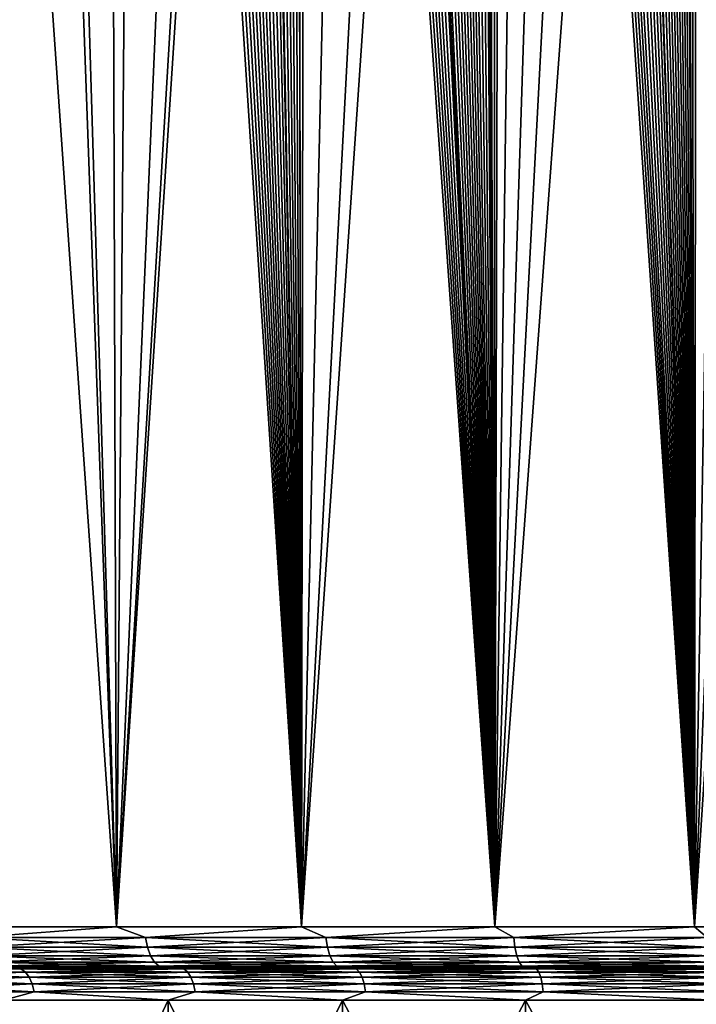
# Model space of a CAD drawing. Header units: metres. Extents: x -92 to 264, y -100 to 50.
# Tile 207 of 656: x -13 to -5, y -64 to -52. Entities that reach past the tile are written whole.
import ezdxf

# ---------------------------------------------------------------- set-up
doc = ezdxf.new("R2010")
doc.units = ezdxf.units.M
doc.layers.add('solid_21062050_01', color=7, linetype='CONTINUOUS')

msp = doc.modelspace()

# ---------------------------------------------------------------- linework, layer by layer
at = {"layer": 'solid_21062050_01'}
for points in [[(-4.984337, -26.112835, 20.00186), (-5.103546, -26.222429, 19.977303), (-5.032434, -63, 19.992023)], [(-4.984337, -26.112835, 20.00186), (-5.032434, -63, 19.992023), (-2.529191, -63, 20.375505)], [(-5.103546, -26.222429, 19.977303), (-5.225934, -26.334532, 19.951462), (-5.032434, -63, 19.992023)], [(-5.225934, -26.334532, 19.951462), (-5.319933, -26.420343, 19.931179), (-5.032434, -63, 19.992023)], [(-5.319933, -26.420343, 19.931179), (-5.415638, -26.507528, 19.910139), (-5.032434, -63, 19.992023)], [(-5.513121, -26.596132, 19.888304), (-5.61252, -26.686245, 19.865618), (-5.032434, -63, 19.992023)], [(-5.415638, -26.507528, 19.910139), (-5.513121, -26.596132, 19.888304), (-5.032434, -63, 19.992023)], [(-5.61252, -26.686245, 19.865618), (-5.713975, -26.77795, 19.842022), (-5.032434, -63, 19.992023)], [(-5.713975, -26.77795, 19.842022), (-5.817523, -26.871281, 19.817478), (-5.032434, -63, 19.992023)], [(-5.922941, -26.966112, 19.792013), (-6.030357, -27.062519, 19.765566), (-5.032434, -63, 19.992023)], [(-5.817523, -26.871281, 19.817478), (-5.922941, -26.966112, 19.792013), (-5.032434, -63, 19.992023)], [(-6.030357, -27.062519, 19.765566), (-6.139938, -27.160593, 19.738068), (-5.032434, -63, 19.992023)], [(-6.139938, -27.160593, 19.738068), (-6.251849, -27.260433, 19.709438), (-5.032434, -63, 19.992023)], [(-6.268376, -27.275148, 19.705164), (-6.366058, -27.362032, 19.679653), (-5.032434, -63, 19.992023)], [(-6.251849, -27.260433, 19.709438), (-6.268376, -27.275148, 19.705164), (-5.032434, -63, 19.992023)], [(-6.366058, -27.362032, 19.679653), (-6.482344, -27.465282, 19.648733), (-5.032434, -63, 19.992023)], [(-6.600893, -27.570274, 19.616592), (-6.721907, -27.677116, 19.583138), (-5.032434, -63, 19.992023)], [(-6.482344, -27.465282, 19.648733), (-6.600893, -27.570274, 19.616592), (-5.032434, -63, 19.992023)], [(-6.721907, -27.677116, 19.583138), (-6.845582, -27.785904, 19.548271), (-5.032434, -63, 19.992023)], [(-6.845582, -27.785904, 19.548271), (-6.971766, -27.896587, 19.511988), (-5.032434, -63, 19.992023)], [(-6.971766, -27.896587, 19.511988), (-7.074386, -27.986441, 19.481949), (-5.032434, -63, 19.992023)], [(-7.074386, -27.986441, 19.481949), (-7.17863, -28.077513, 19.450947), (-5.032434, -63, 19.992023)], [(-7.284624, -28.169863, 19.418917), (-7.39249, -28.263542, 19.385794), (-5.032434, -63, 19.992023)], [(-7.17863, -28.077513, 19.450947), (-7.284624, -28.169863, 19.418917), (-5.032434, -63, 19.992023)], [(-12.239344, -29.208858, -26.295279), (-10.630316, -28.262224, -27.123568), (-12.132521, -63, -26.354912)], [(-10.630316, -28.262224, -27.123568), (-10.096605, -28.854671, -27.366703), (-12.132521, -63, -26.354912)], [(-7.39249, -28.263542, 19.385794), (-7.502343, -28.358606, 19.351513), (-7.484039, -63, 19.357264)], [(-7.39249, -28.263542, 19.385794), (-7.484039, -63, 19.357264), (-5.032434, -63, 19.992023)], [(-7.502343, -28.358606, 19.351513), (-7.613923, -28.454962, 19.316124), (-7.484039, -63, 19.357264)], [(-7.689485, -28.520124, 19.29183), (-7.727175, -28.552591, 19.279613), (-7.484039, -63, 19.357264)], [(-7.613923, -28.454962, 19.316124), (-7.689485, -28.520124, 19.29183), (-7.484039, -63, 19.357264)], [(-7.842259, -28.65155, 19.241903), (-7.959332, -28.7519, 19.202906), (-7.484039, -63, 19.357264)], [(-7.727175, -28.552591, 19.279613), (-7.842259, -28.65155, 19.241903), (-7.484039, -63, 19.357264)], [(-7.959332, -28.7519, 19.202906), (-8.078551, -28.853695, 19.162531), (-7.484039, -63, 19.357264)], [(-10.096605, -28.854671, -27.366703), (-9.930319, -29.0186, -27.439394), (-12.132521, -63, -26.354912)], [(-8.078551, -28.853695, 19.162531), (-8.179649, -28.939671, 19.127769), (-7.484039, -63, 19.357264)], [(-9.930319, -29.0186, -27.439394), (-9.858859, -63, -27.470192), (-12.132521, -63, -26.354912)], [(-9.930319, -29.0186, -27.439394), (-9.102945, -29.72444, -27.780052), (-9.858859, -63, -27.470192)], [(-8.282187, -29.026651, 19.092016), (-8.385984, -29.114588, 19.055315), (-7.484039, -63, 19.357264)], [(-8.179649, -28.939671, 19.127769), (-8.282187, -29.026651, 19.092016), (-7.484039, -63, 19.357264)], [(-8.385984, -29.114588, 19.055315), (-8.491161, -29.203506, 19.017599), (-7.484039, -63, 19.357264)], [(-12.239344, -29.208858, -26.295279), (-12.132521, -63, -26.354912), (-14.281681, -63, -25.015333)], [(-13.788488, -30.123854, -25.349949), (-12.239344, -29.208858, -26.295279), (-14.281681, -63, -25.015333)], [(-8.491161, -29.203506, 19.017599), (-8.597832, -29.293442, 18.978806), (-7.484039, -63, 19.357264)], [(-8.70611, -29.384424, 18.938864), (-8.81611, -29.476486, 18.897705), (-7.484039, -63, 19.357264)], [(-8.597832, -29.293442, 18.978806), (-8.70611, -29.384424, 18.938864), (-7.484039, -63, 19.357264)], [(-8.81611, -29.476486, 18.897705), (-8.927942, -29.569656, 18.855255), (-7.484039, -63, 19.357264)], [(-8.927942, -29.569656, 18.855255), (-9.041533, -29.663931, 18.811508), (-7.484039, -63, 19.357264)], [(-9.102945, -29.72444, -27.780052), (-8.144102, -30.367508, -28.132507), (-9.858859, -63, -27.470192)], [(-9.103014, -29.714905, 18.787565), (-9.156525, -29.759232, 18.766575), (-7.484039, -63, 19.357264)], [(-9.041533, -29.663931, 18.811508), (-9.103014, -29.714905, 18.787565), (-7.484039, -63, 19.357264)], [(-9.273048, -29.855587, 18.720371), (-9.391264, -29.953026, 18.672804), (-7.484039, -63, 19.357264)], [(-9.156525, -29.759232, 18.766575), (-9.273048, -29.855587, 18.720371), (-7.484039, -63, 19.357264)], [(-9.391264, -29.953026, 18.672804), (-9.494058, -30.03743, 18.630873), (-7.484039, -63, 19.357264)], [(-9.494058, -30.03743, 18.630873), (-9.598306, -30.122671, 18.587801), (-7.484039, -63, 19.357264)], [(-9.704106, -30.208771, 18.543526), (-9.811555, -30.295748, 18.497972), (-7.484039, -63, 19.357264)], [(-9.598306, -30.122671, 18.587801), (-9.704106, -30.208771, 18.543526), (-7.484039, -63, 19.357264)], [(-9.811555, -30.295748, 18.497972), (-9.920465, -30.383591, 18.451197), (-9.85886, -63, 18.477732)], [(-9.811555, -30.295748, 18.497972), (-9.85886, -63, 18.477732), (-7.484039, -63, 19.357264)], [(-10.030542, -30.472267, 18.403294), (-10.141913, -30.561783, 18.354187), (-9.85886, -63, 18.477732)], [(-9.920465, -30.383591, 18.451197), (-10.030542, -30.472267, 18.403294), (-9.85886, -63, 18.477732)], [(-8.144102, -30.367508, -28.132507), (-7.658505, -30.638639, -28.294283), (-9.858859, -63, -27.470192)], [(-10.141913, -30.561783, 18.354187), (-10.254709, -30.652143, 18.303791), (-9.85886, -63, 18.477732)], [(-10.254709, -30.652143, 18.303791), (-10.369058, -30.743353, 18.252014), (-9.85886, -63, 18.477732)], [(-7.658505, -30.638639, -28.294283), (-7.484039, -63, -28.349724), (-9.858859, -63, -27.470192)], [(-7.658505, -30.638639, -28.294283), (-7.052615, -30.935173, -28.480822), (-7.484039, -63, -28.349724)], [(-10.485085, -30.835415, 18.198769), (-10.50354, -30.850008, 18.190233), (-9.85886, -63, 18.477732)], [(-10.369058, -30.743353, 18.252014), (-10.485085, -30.835415, 18.198769), (-9.85886, -63, 18.477732)], [(-10.602916, -30.928333, 18.143959), (-10.722673, -31.022116, 18.087486), (-9.85886, -63, 18.477732)], [(-10.50354, -30.850008, 18.190233), (-10.602916, -30.928333, 18.143959), (-9.85886, -63, 18.477732)], [(-7.052615, -30.935173, -28.480822), (-6.457305, -31.187391, -28.647902), (-7.484039, -63, -28.349724)], [(-10.722673, -31.022116, 18.087486), (-10.844435, -31.116764, 18.029272), (-9.85886, -63, 18.477732)], [(-10.844435, -31.116764, 18.029272), (-10.96796, -31.212271, 17.969385), (-9.85886, -63, 18.477732)], [(-6.457305, -31.187391, -28.647902), (-5.829371, -31.416531, -28.8071), (-7.484039, -63, -28.349724)], [(-11.077431, -31.296543, 17.915609), (-11.188179, -31.38147, 17.860529), (-9.85886, -63, 18.477732)], [(-10.96796, -31.212271, 17.969385), (-11.077431, -31.296543, 17.915609), (-9.85886, -63, 18.477732)], [(-11.188179, -31.38147, 17.860529), (-11.300192, -31.467052, 17.804121), (-9.85886, -63, 18.477732)], [(-5.829371, -31.416531, -28.8071), (-5.169266, -31.621794, -28.955967), (-7.484039, -63, -28.349724)], [(-11.413454, -31.553291, 17.746367), (-11.52795, -31.640184, 17.687241), (-9.85886, -63, 18.477732)], [(-11.300192, -31.467052, 17.804121), (-11.413454, -31.553291, 17.746367), (-9.85886, -63, 18.477732)], [(-11.52795, -31.640184, 17.687241), (-11.643667, -31.727736, 17.626722), (-9.85886, -63, 18.477732)], [(-5.169266, -31.621794, -28.955967), (-5.032434, -63, -28.984484), (-7.484039, -63, -28.349724)], [(-5.169266, -31.621794, -28.955967), (-4.477744, -31.802134, -29.091957), (-5.032434, -63, -28.984484)], [(-11.643667, -31.727736, 17.626722), (-11.760588, -31.815943, 17.564789), (-9.85886, -63, 18.477732)], [(-4.477744, -31.802134, -29.091957), (-3.75626, -31.955971, -29.212429), (-5.032434, -63, -28.984484)], [(-11.878696, -31.904804, 17.501419), (-13.047871, -32.745434, 16.828711), (-12.132522, -63, 17.36245)], [(-11.878696, -31.904804, 17.501419), (-12.132522, -63, 17.36245), (-9.85886, -63, 18.477732)], [(-11.760588, -31.815943, 17.564789), (-11.878696, -31.904804, 17.501419), (-9.85886, -63, 18.477732)], [(-3.75626, -31.955971, -29.212429), (-3.005246, -32.083076, -29.314943), (-5.032434, -63, -28.984484)], [(-3.005246, -32.083076, -29.314943), (-2.529191, -63, -29.367966), (-5.032434, -63, -28.984484)], [(-13.047871, -32.745434, 16.828711), (-13.225469, -32.868156, 16.719023), (-12.132522, -63, 17.36245)], [(-13.225469, -32.868156, 16.719023), (-14.200266, -33.511238, 16.0793), (-12.132522, -63, 17.36245)], [(-14.200266, -33.511238, 16.0793), (-14.281681, -63, 16.022873), (-12.132522, -63, 17.36245)], [(-13.879866, -63.128902, 16.276457), (-12.132522, -63, 17.36245), (-14.281681, -63, 16.022873)], [(-13.879866, -63.128902, -25.268917), (-14.281681, -63, -25.015333), (-12.132521, -63, -26.354912)], [(-11.776951, -63.128902, 17.536896), (-12.132522, -63, 17.36245), (-13.879866, -63.128902, 16.276457)], [(-13.879866, -63.128902, -25.268917), (-12.132521, -63, -26.354912), (-11.776951, -63.128902, -26.529356)], [(-11.776951, -63.128902, 17.536896), (-9.85886, -63, 18.477732), (-12.132522, -63, 17.36245)], [(-11.776951, -63.128902, -26.529356), (-12.132521, -63, -26.354912), (-9.858859, -63, -27.470192)], [(-9.560617, -63.128902, 18.585142), (-9.85886, -63, 18.477732), (-11.776951, -63.128902, 17.536896)], [(-11.776951, -63.128902, -26.529356), (-9.858859, -63, -27.470192), (-9.560617, -63.128902, -27.577602)], [(-9.560617, -63.128902, 18.585142), (-7.484039, -63, 19.357264), (-9.85886, -63, 18.477732)], [(-9.560617, -63.128902, -27.577602), (-9.858859, -63, -27.470192), (-7.484039, -63, -28.349724)], [(-7.252211, -63.128902, 19.411104), (-7.484039, -63, 19.357264), (-9.560617, -63.128902, 18.585142)], [(-9.560617, -63.128902, -27.577602), (-7.484039, -63, -28.349724), (-7.252211, -63.128902, -28.403564)], [(-7.252211, -63.128902, 19.411104), (-5.032434, -63, 19.992023), (-7.484039, -63, 19.357264)], [(-7.252211, -63.128902, -28.403564), (-7.484039, -63, -28.349724), (-5.032434, -63, -28.984484)], [(-4.87396, -63.128902, 20.006824), (-5.032434, -63, 19.992023), (-7.252211, -63.128902, 19.411104)], [(-7.252211, -63.128902, -28.403564), (-5.032434, -63, -28.984484), (-4.87396, -63.128902, -28.999285)], [(-4.87396, -63.128902, 20.006824), (-2.529191, -63, 20.375505), (-5.032434, -63, 19.992023)], [(-4.87396, -63.128902, -28.999285), (-5.032434, -63, -28.984484), (-2.529191, -63, -29.367966)], [(-13.879866, -63.128902, -25.268917), (-11.776951, -63.128902, -26.529356), (-13.852149, -63.24966, -25.227436)], [(-13.879866, -63.128902, 16.276457), (-13.852149, -63.24966, 16.234976), (-11.753433, -63.24966, 17.492897)], [(-11.776951, -63.128902, 17.536896), (-13.879866, -63.128902, 16.276457), (-11.753433, -63.24966, 17.492897)], [(-11.776951, -63.128902, -26.529356), (-11.753433, -63.24966, -26.485357), (-13.852149, -63.24966, -25.227436)], [(-11.776951, -63.128902, -26.529356), (-9.560617, -63.128902, -27.577602), (-11.753433, -63.24966, -26.485357)], [(-11.776951, -63.128902, 17.536896), (-11.753433, -63.24966, 17.492897), (-9.541526, -63.24966, 18.539051)], [(-9.560617, -63.128902, 18.585142), (-11.776951, -63.128902, 17.536896), (-9.541526, -63.24966, 18.539051)], [(-9.560617, -63.128902, -27.577602), (-9.541526, -63.24966, -27.531511), (-11.753433, -63.24966, -26.485357)], [(-9.560617, -63.128902, -27.577602), (-7.252211, -63.128902, -28.403564), (-9.541526, -63.24966, -27.531511)], [(-9.560617, -63.128902, 18.585142), (-9.541526, -63.24966, 18.539051), (-7.237729, -63.24966, 19.363363)], [(-7.252211, -63.128902, 19.411104), (-9.560617, -63.128902, 18.585142), (-7.237729, -63.24966, 19.363363)], [(-7.252211, -63.128902, -28.403564), (-7.237729, -63.24966, -28.355824), (-9.541526, -63.24966, -27.531511)], [(-7.252211, -63.128902, -28.403564), (-4.87396, -63.128902, -28.999285), (-7.237729, -63.24966, -28.355824)], [(-7.252211, -63.128902, 19.411104), (-7.237729, -63.24966, 19.363363), (-4.864228, -63.24966, 19.957893)], [(-4.87396, -63.128902, 20.006824), (-7.252211, -63.128902, 19.411104), (-4.864228, -63.24966, 19.957893)], [(-4.87396, -63.128902, -28.999285), (-4.864228, -63.24966, -28.950354), (-7.237729, -63.24966, -28.355824)], [(-13.852149, -63.24966, -25.227436), (-11.753433, -63.24966, -26.485357), (-13.807998, -63.353367, -25.161358)], [(-13.852149, -63.24966, 16.234976), (-13.807998, -63.353367, 16.168898), (-11.715971, -63.353367, 17.42281)], [(-11.753433, -63.24966, 17.492897), (-13.852149, -63.24966, 16.234976), (-11.715971, -63.353367, 17.42281)], [(-11.753433, -63.24966, -26.485357), (-11.715971, -63.353367, -26.41527), (-13.807998, -63.353367, -25.161358)], [(-11.753433, -63.24966, -26.485357), (-9.541526, -63.24966, -27.531511), (-11.715971, -63.353367, -26.41527)], [(-11.753433, -63.24966, 17.492897), (-11.715971, -63.353367, 17.42281), (-9.511114, -63.353367, 18.46563)], [(-9.541526, -63.24966, 18.539051), (-11.753433, -63.24966, 17.492897), (-9.511114, -63.353367, 18.46563)], [(-9.541526, -63.24966, -27.531511), (-9.511114, -63.353367, -27.45809), (-11.715971, -63.353367, -26.41527)], [(-9.541526, -63.24966, -27.531511), (-7.237729, -63.24966, -28.355824), (-9.511114, -63.353367, -27.45809)], [(-9.541526, -63.24966, 18.539051), (-9.511114, -63.353367, 18.46563), (-7.214659, -63.353367, 19.287315)], [(-7.237729, -63.24966, 19.363363), (-9.541526, -63.24966, 18.539051), (-7.214659, -63.353367, 19.287315)], [(-7.237729, -63.24966, -28.355824), (-7.214659, -63.353367, -28.279776), (-9.511114, -63.353367, -27.45809)], [(-7.237729, -63.24966, -28.355824), (-4.864228, -63.24966, -28.950354), (-7.214659, -63.353367, -28.279776)], [(-7.237729, -63.24966, 19.363363), (-7.214659, -63.353367, 19.287315), (-4.848724, -63.353367, 19.879951)], [(-4.864228, -63.24966, 19.957893), (-7.237729, -63.24966, 19.363363), (-4.848724, -63.353367, 19.879951)], [(-4.864228, -63.24966, -28.950354), (-4.848724, -63.353367, -28.872412), (-7.214659, -63.353367, -28.279776)], [(-13.807998, -63.353367, -25.161358), (-11.715971, -63.353367, -26.41527), (-13.750426, -63.432949, -25.075197)], [(-13.807998, -63.353367, 16.168898), (-13.750426, -63.432949, 16.082737), (-11.667123, -63.432949, 17.331421)], [(-11.715971, -63.353367, 17.42281), (-13.807998, -63.353367, 16.168898), (-11.667123, -63.432949, 17.331421)], [(-11.715971, -63.353367, -26.41527), (-11.667123, -63.432949, -26.323881), (-13.750426, -63.432949, -25.075197)], [(-11.715971, -63.353367, -26.41527), (-9.511114, -63.353367, -27.45809), (-11.667123, -63.432949, -26.323881)], [(-11.715971, -63.353367, 17.42281), (-11.667123, -63.432949, 17.331421), (-9.471458, -63.432949, 18.369892)], [(-9.511114, -63.353367, 18.46563), (-11.715971, -63.353367, 17.42281), (-9.471458, -63.432949, 18.369892)], [(-9.511114, -63.353367, -27.45809), (-9.471458, -63.432949, -27.362354), (-11.667123, -63.432949, -26.323881)], [(-9.511114, -63.353367, -27.45809), (-7.214659, -63.353367, -28.279776), (-9.471458, -63.432949, -27.362354)], [(-9.511114, -63.353367, 18.46563), (-9.471458, -63.432949, 18.369892), (-7.184579, -63.432949, 19.188152)], [(-7.214659, -63.353367, 19.287315), (-9.511114, -63.353367, 18.46563), (-7.184579, -63.432949, 19.188152)], [(-7.214659, -63.353367, -28.279776), (-7.184579, -63.432949, -28.180613), (-9.471458, -63.432949, -27.362354)], [(-7.214659, -63.353367, -28.279776), (-4.848724, -63.353367, -28.872412), (-7.184579, -63.432949, -28.180613)], [(-7.214659, -63.353367, 19.287315), (-7.184579, -63.432949, 19.188152), (-4.828507, -63.432949, 19.778316)], [(-4.848724, -63.353367, 19.879951), (-7.214659, -63.353367, 19.287315), (-4.828507, -63.432949, 19.778316)], [(-4.848724, -63.353367, -28.872412), (-4.828507, -63.432949, -28.770777), (-7.184579, -63.432949, -28.180613)], [(-13.308765, -63.513523, 14.624995), (-13.750534, -63.5, 14.437403), (-15.174945, -63.513523, 13.180465)], [(-15.174945, -63.513523, -22.172924), (-13.750512, -63.5, -23.429878), (-13.308765, -63.513523, -23.617455)], [(-13.750534, -63.5, 14.437403), (-11.695974, -63.5, 15.771082), (-13.339694, -63.5, 16.053747)], [(-13.308765, -63.513523, 14.624995), (-11.695974, -63.5, 15.771082), (-13.750534, -63.5, 14.437403)], [(-13.750512, -63.5, -23.429878), (-13.33958, -63.5, -25.046282), (-12.24572, -63.5, -25.716316)], [(-11.695951, -63.5, -24.763556), (-13.750512, -63.5, -23.429878), (-12.24572, -63.5, -25.716316)], [(-13.308765, -63.513523, -23.617455), (-13.750512, -63.5, -23.429878), (-11.695951, -63.5, -24.763556)], [(-13.750426, -63.432949, -25.075197), (-11.667123, -63.432949, -26.323881), (-13.683367, -63.482964, -24.974836)], [(-13.750426, -63.432949, 16.082737), (-13.683367, -63.482964, 15.982375), (-11.610223, -63.482964, 17.22497)], [(-11.667123, -63.432949, 17.331421), (-13.750426, -63.432949, 16.082737), (-11.610223, -63.482964, 17.22497)], [(-11.667123, -63.432949, -26.323881), (-11.610223, -63.482964, -26.21743), (-13.683367, -63.482964, -24.974836)], [(-13.683367, -63.482964, -24.974836), (-11.610223, -63.482964, -26.21743), (-13.33958, -63.5, -25.046282)], [(-13.683367, -63.482964, 15.982375), (-13.339694, -63.5, 16.053747), (-12.245838, -63.5, 16.723787)], [(-11.610223, -63.482964, 17.22497), (-13.683367, -63.482964, 15.982375), (-12.245838, -63.5, 16.723787)], [(-11.695974, -63.5, 15.771082), (-12.245838, -63.5, 16.723787), (-13.339694, -63.5, 16.053747)], [(-11.610223, -63.482964, -26.21743), (-12.24572, -63.5, -25.716316), (-13.33958, -63.5, -25.046282)], [(-11.30602, -63.513523, 15.873316), (-11.695974, -63.5, 15.771082), (-13.308765, -63.513523, 14.624995)], [(-13.308765, -63.513523, -23.617455), (-11.695951, -63.5, -24.763556), (-11.30602, -63.513523, -24.865776)], [(-11.610223, -63.482964, 17.22497), (-12.245838, -63.5, 16.723787), (-11.117996, -63.5, 17.335855)], [(-11.695974, -63.5, 15.771082), (-11.117996, -63.5, 17.335855), (-12.245838, -63.5, 16.723787)], [(-11.610223, -63.482964, -26.21743), (-11.117876, -63.5, -26.328377), (-12.24572, -63.5, -25.716316)], [(-11.695951, -63.5, -24.763556), (-12.24572, -63.5, -25.716316), (-11.117876, -63.5, -26.328377)], [(-11.695974, -63.5, 15.771082), (-9.512793, -63.5, 16.88287), (-11.117996, -63.5, 17.335855)], [(-11.30602, -63.513523, 15.873316), (-9.512793, -63.5, 16.88287), (-11.695974, -63.5, 15.771082)], [(-11.695951, -63.5, -24.763556), (-11.117876, -63.5, -26.328377), (-9.959908, -63.5, -26.88036)], [(-9.512769, -63.5, -25.87534), (-11.695951, -63.5, -24.763556), (-9.959908, -63.5, -26.88036)], [(-11.30602, -63.513523, -24.865776), (-11.695951, -63.5, -24.763556), (-9.512769, -63.5, -25.87534)], [(-11.667123, -63.432949, -26.323881), (-9.471458, -63.432949, -27.362354), (-11.610223, -63.482964, -26.21743)], [(-11.667123, -63.432949, 17.331421), (-11.610223, -63.482964, 17.22497), (-9.425267, -63.482964, 18.258377)], [(-9.471458, -63.432949, 18.369892), (-11.667123, -63.432949, 17.331421), (-9.425267, -63.482964, 18.258377)], [(-9.471458, -63.432949, -27.362354), (-9.425267, -63.482964, -27.250837), (-11.610223, -63.482964, -26.21743)], [(-11.610223, -63.482964, -26.21743), (-9.425267, -63.482964, -27.250837), (-11.117876, -63.5, -26.328377)], [(-11.610223, -63.482964, 17.22497), (-11.117996, -63.5, 17.335855), (-9.960032, -63.5, 17.887844)], [(-9.425267, -63.482964, 18.258377), (-11.610223, -63.482964, 17.22497), (-9.960032, -63.5, 17.887844)], [(-9.18726, -63.513523, 16.912617), (-9.512793, -63.5, 16.88287), (-11.30602, -63.513523, 15.873316)], [(-11.30602, -63.513523, -24.865776), (-9.512769, -63.5, -25.87534), (-9.18726, -63.513523, -25.905077)], [(-9.512793, -63.5, 16.88287), (-9.960032, -63.5, 17.887844), (-11.117996, -63.5, 17.335855)], [(-9.425267, -63.482964, -27.250837), (-9.959908, -63.5, -26.88036), (-11.117876, -63.5, -26.328377)], [(-9.425267, -63.482964, 18.258377), (-9.960032, -63.5, 17.887844), (-8.774813, -63.5, 18.378475)], [(-9.512793, -63.5, 16.88287), (-8.774813, -63.5, 18.378475), (-9.960032, -63.5, 17.887844)], [(-9.425267, -63.482964, -27.250837), (-8.774682, -63.5, -27.370985), (-9.959908, -63.5, -26.88036)], [(-9.512769, -63.5, -25.87534), (-9.959908, -63.5, -26.88036), (-8.774682, -63.5, -27.370985)], [(-9.512793, -63.5, 16.88287), (-7.225319, -63.5, 17.760332), (-8.774813, -63.5, 18.378475)], [(-9.18726, -63.513523, 16.912617), (-7.225319, -63.5, 17.760332), (-9.512793, -63.5, 16.88287)], [(-9.512769, -63.5, -25.87534), (-8.774682, -63.5, -27.370985), (-7.5649, -63.5, -27.799065)], [(-7.225294, -63.5, -26.752802), (-9.512769, -63.5, -25.87534), (-7.5649, -63.5, -27.799065)], [(-9.18726, -63.513523, -25.905077), (-9.512769, -63.5, -25.87534), (-7.225294, -63.5, -26.752802)], [(-9.471458, -63.432949, -27.362354), (-7.184579, -63.432949, -28.180613), (-9.425267, -63.482964, -27.250837)], [(-9.471458, -63.432949, 18.369892), (-9.425267, -63.482964, 18.258377), (-7.14954, -63.482964, 19.072645)], [(-7.184579, -63.432949, 19.188152), (-9.471458, -63.432949, 18.369892), (-7.14954, -63.482964, 19.072645)], [(-7.184579, -63.432949, -28.180613), (-7.14954, -63.482964, -28.065105), (-9.425267, -63.482964, -27.250837)], [(-9.425267, -63.482964, -27.250837), (-7.14954, -63.482964, -28.065105), (-8.774682, -63.5, -27.370985)], [(-9.425267, -63.482964, 18.258377), (-8.774813, -63.5, 18.378475), (-7.565033, -63.5, 18.806561)], [(-7.14954, -63.482964, 19.072645), (-9.425267, -63.482964, 18.258377), (-7.565033, -63.5, 18.806561)], [(-6.974226, -63.513523, 17.732235), (-7.225319, -63.5, 17.760332), (-9.18726, -63.513523, 16.912617)], [(-9.18726, -63.513523, -25.905077), (-7.225294, -63.5, -26.752802), (-6.974226, -63.513523, -26.724695)], [(-7.225319, -63.5, 17.760332), (-7.565033, -63.5, 18.806561), (-8.774813, -63.5, 18.378475)], [(-7.14954, -63.482964, -28.065105), (-7.5649, -63.5, -27.799065), (-8.774682, -63.5, -27.370985)], [(-7.14954, -63.482964, 19.072645), (-7.565033, -63.5, 18.806561), (-6.3351, -63.5, 19.170538)], [(-7.225319, -63.5, 17.760332), (-6.3351, -63.5, 19.170538), (-7.565033, -63.5, 18.806561)], [(-7.14954, -63.482964, -28.065105), (-6.33497, -63.5, -28.163034), (-7.5649, -63.5, -27.799065)], [(-7.225294, -63.5, -26.752802), (-7.5649, -63.5, -27.799065), (-6.33497, -63.5, -28.163034)], [(-7.225319, -63.5, 17.760332), (-4.859301, -63.5, 18.393641), (-6.3351, -63.5, 19.170538)], [(-6.974226, -63.513523, 17.732235), (-4.859301, -63.5, 18.393641), (-7.225319, -63.5, 17.760332)], [(-7.225294, -63.5, -26.752802), (-6.33497, -63.5, -28.163034), (-5.087662, -63.5, -28.462135)], [(-4.859278, -63.5, -27.386106), (-7.225294, -63.5, -26.752802), (-5.087662, -63.5, -28.462135)], [(-6.974226, -63.513523, -26.724695), (-7.225294, -63.5, -26.752802), (-4.859278, -63.5, -27.386106)], [(-7.184579, -63.432949, -28.180613), (-4.828507, -63.432949, -28.770777), (-7.14954, -63.482964, -28.065105)], [(-7.184579, -63.432949, 19.188152), (-7.14954, -63.482964, 19.072645), (-4.804959, -63.482964, 19.659931)], [(-4.828507, -63.432949, 19.778316), (-7.184579, -63.432949, 19.188152), (-4.804959, -63.482964, 19.659931)], [(-4.828507, -63.432949, -28.770777), (-4.804959, -63.482964, -28.652393), (-7.14954, -63.482964, -28.065105)], [(-7.14954, -63.482964, -28.065105), (-4.804959, -63.482964, -28.652393), (-6.33497, -63.5, -28.163034)], [(-7.14954, -63.482964, 19.072645), (-6.3351, -63.5, 19.170538), (-5.087787, -63.5, 19.469648)], [(-4.804959, -63.482964, 19.659931), (-7.14954, -63.482964, 19.072645), (-5.087787, -63.5, 19.469648)], [(-4.689627, -63.513523, 18.323759), (-4.859301, -63.5, 18.393641), (-6.974226, -63.513523, 17.732235)], [(-6.974226, -63.513523, -26.724695), (-4.859278, -63.5, -27.386106), (-4.689627, -63.513523, -27.316219)], [(-4.859301, -63.5, 18.393641), (-5.087787, -63.5, 19.469648), (-6.3351, -63.5, 19.170538)], [(-4.804959, -63.482964, -28.652393), (-5.087662, -63.5, -28.462135), (-6.33497, -63.5, -28.163034)], [(-4.804959, -63.482964, 19.659931), (-5.087787, -63.5, 19.469648), (-3.825765, -63.5, 19.703218)], [(-4.859301, -63.5, 18.393641), (-3.825765, -63.5, 19.703218), (-5.087787, -63.5, 19.469648)], [(-4.804959, -63.482964, -28.652393), (-3.825649, -63.5, -28.695698), (-5.087662, -63.5, -28.462135)], [(-4.859278, -63.5, -27.386106), (-5.087662, -63.5, -28.462135), (-3.825649, -63.5, -28.695698)], [(-15.174945, -63.513523, -22.172924), (-13.308765, -63.513523, -23.617455), (-15.112019, -63.553432, -22.099625)], [(-15.174945, -63.513523, 13.180465), (-15.112019, -63.553432, 13.107164), (-13.253578, -63.553432, 14.545705)], [(-13.308765, -63.513523, 14.624995), (-15.174945, -63.513523, 13.180465), (-13.253578, -63.553432, 14.545705)], [(-13.308765, -63.513523, -23.617455), (-13.253578, -63.553432, -23.538166), (-15.112019, -63.553432, -22.099625)], [(-15.112019, -63.553432, -22.099625), (-13.253578, -63.553432, -23.538166), (-15.057977, -63.617008, -22.036673)], [(-15.112019, -63.553432, 13.107164), (-15.057977, -63.617008, 13.044213), (-13.206182, -63.617008, 14.477609)], [(-13.253578, -63.553432, 14.545705), (-15.112019, -63.553432, 13.107164), (-13.206182, -63.617008, 14.477609)], [(-13.253578, -63.553432, -23.538166), (-13.206182, -63.617008, -23.47007), (-15.057977, -63.617008, -22.036673)], [(-15.057977, -63.617008, -22.036673), (-13.206182, -63.617008, -23.47007), (-15.016508, -63.699909, -21.988369)], [(-15.057977, -63.617008, 13.044213), (-15.016508, -63.699909, 12.995908), (-13.169813, -63.699909, 14.425357)], [(-13.206182, -63.617008, 14.477609), (-15.057977, -63.617008, 13.044213), (-13.169813, -63.699909, 14.425357)], [(-13.206182, -63.617008, -23.47007), (-13.169813, -63.699909, -23.417816), (-15.016508, -63.699909, -21.988369)], [(-13.308765, -63.513523, -23.617455), (-11.30602, -63.513523, -24.865776), (-13.253578, -63.553432, -23.538166)], [(-13.308765, -63.513523, 14.624995), (-13.253578, -63.553432, 14.545705), (-11.259137, -63.553432, 15.788849)], [(-11.30602, -63.513523, 15.873316), (-13.308765, -63.513523, 14.624995), (-11.259137, -63.553432, 15.788849)], [(-11.30602, -63.513523, -24.865776), (-11.259137, -63.553432, -24.781309), (-13.253578, -63.553432, -23.538166)], [(-13.253578, -63.553432, -23.538166), (-11.259137, -63.553432, -24.781309), (-13.206182, -63.617008, -23.47007)], [(-13.253578, -63.553432, 14.545705), (-13.206182, -63.617008, 14.477609), (-11.218874, -63.617008, 15.716308)], [(-11.259137, -63.553432, 15.788849), (-13.253578, -63.553432, 14.545705), (-11.218874, -63.617008, 15.716308)], [(-11.259137, -63.553432, -24.781309), (-11.218874, -63.617008, -24.708769), (-13.206182, -63.617008, -23.47007)], [(-13.206182, -63.617008, -23.47007), (-11.218874, -63.617008, -24.708769), (-13.169813, -63.699909, -23.417816)], [(-13.206182, -63.617008, 14.477609), (-13.169813, -63.699909, 14.425357), (-11.187978, -63.699909, 15.660644)], [(-11.218874, -63.617008, 15.716308), (-13.206182, -63.617008, 14.477609), (-11.187978, -63.699909, 15.660644)], [(-11.218874, -63.617008, -24.708769), (-11.187978, -63.699909, -24.653105), (-13.169813, -63.699909, -23.417816)], [(-11.30602, -63.513523, -24.865776), (-9.18726, -63.513523, -25.905077), (-11.259137, -63.553432, -24.781309)], [(-11.30602, -63.513523, 15.873316), (-11.259137, -63.553432, 15.788849), (-9.149163, -63.553432, 16.823841)], [(-9.18726, -63.513523, 16.912617), (-11.30602, -63.513523, 15.873316), (-9.149163, -63.553432, 16.823841)], [(-9.18726, -63.513523, -25.905077), (-9.149163, -63.553432, -25.816301), (-11.259137, -63.553432, -24.781309)], [(-11.259137, -63.553432, -24.781309), (-9.149163, -63.553432, -25.816301), (-11.218874, -63.617008, -24.708769)], [(-11.259137, -63.553432, 15.788849), (-11.218874, -63.617008, 15.716308), (-9.116445, -63.617008, 16.747599)], [(-9.149163, -63.553432, 16.823841), (-11.259137, -63.553432, 15.788849), (-9.116445, -63.617008, 16.747599)], [(-9.149163, -63.553432, -25.816301), (-9.116445, -63.617008, -25.740059), (-11.218874, -63.617008, -24.708769)], [(-11.218874, -63.617008, -24.708769), (-9.116445, -63.617008, -25.740059), (-11.187978, -63.699909, -24.653105)], [(-11.218874, -63.617008, 15.716308), (-11.187978, -63.699909, 15.660644), (-9.091339, -63.699909, 16.689095)], [(-9.116445, -63.617008, 16.747599), (-11.218874, -63.617008, 15.716308), (-9.091339, -63.699909, 16.689095)], [(-9.116445, -63.617008, -25.740059), (-9.091339, -63.699909, -25.681555), (-11.187978, -63.699909, -24.653105)], [(-9.18726, -63.513523, -25.905077), (-6.974226, -63.513523, -26.724695), (-9.149163, -63.553432, -25.816301)], [(-9.18726, -63.513523, 16.912617), (-9.149163, -63.553432, 16.823841), (-6.945306, -63.553432, 17.64006)], [(-6.974226, -63.513523, 17.732235), (-9.18726, -63.513523, 16.912617), (-6.945306, -63.553432, 17.64006)], [(-6.974226, -63.513523, -26.724695), (-6.945306, -63.553432, -26.632521), (-9.149163, -63.553432, -25.816301)], [(-9.149163, -63.553432, -25.816301), (-6.945306, -63.553432, -26.632521), (-9.116445, -63.617008, -25.740059)], [(-9.149163, -63.553432, 16.823841), (-9.116445, -63.617008, 16.747599), (-6.920469, -63.617008, 17.560898)], [(-6.945306, -63.553432, 17.64006), (-9.149163, -63.553432, 16.823841), (-6.920469, -63.617008, 17.560898)], [(-6.945306, -63.553432, -26.632521), (-6.920469, -63.617008, -26.553358), (-9.116445, -63.617008, -25.740059)], [(-9.116445, -63.617008, -25.740059), (-6.920469, -63.617008, -26.553358), (-9.091339, -63.699909, -25.681555)], [(-9.116445, -63.617008, 16.747599), (-9.091339, -63.699909, 16.689095), (-6.90141, -63.699909, 17.500154)], [(-6.920469, -63.617008, 17.560898), (-9.116445, -63.617008, 16.747599), (-6.90141, -63.699909, 17.500154)], [(-6.920469, -63.617008, -26.553358), (-6.90141, -63.699909, -26.492615), (-9.091339, -63.699909, -25.681555)], [(-6.974226, -63.513523, -26.724695), (-4.689627, -63.513523, -27.316219), (-6.945306, -63.553432, -26.632521)], [(-6.974226, -63.513523, 17.732235), (-6.945306, -63.553432, 17.64006), (-4.67018, -63.553432, 18.229132)], [(-4.689627, -63.513523, 18.323759), (-6.974226, -63.513523, 17.732235), (-4.67018, -63.553432, 18.229132)], [(-4.689627, -63.513523, -27.316219), (-4.67018, -63.553432, -27.221592), (-6.945306, -63.553432, -26.632521)], [(-6.945306, -63.553432, -26.632521), (-4.67018, -63.553432, -27.221592), (-6.920469, -63.617008, -26.553358)], [(-6.945306, -63.553432, 17.64006), (-6.920469, -63.617008, 17.560898), (-4.65348, -63.617008, 18.147863)], [(-4.67018, -63.553432, 18.229132), (-6.945306, -63.553432, 17.64006), (-4.65348, -63.617008, 18.147863)], [(-4.67018, -63.553432, -27.221592), (-4.65348, -63.617008, -27.140324), (-6.920469, -63.617008, -26.553358)], [(-6.920469, -63.617008, -26.553358), (-4.65348, -63.617008, -27.140324), (-6.90141, -63.699909, -26.492615)], [(-6.920469, -63.617008, 17.560898), (-6.90141, -63.699909, 17.500154), (-4.640664, -63.699909, 18.085503)], [(-4.65348, -63.617008, 18.147863), (-6.920469, -63.617008, 17.560898), (-4.640664, -63.699909, 18.085503)], [(-4.65348, -63.617008, -27.140324), (-4.640664, -63.699909, -27.077963), (-6.90141, -63.699909, -26.492615)], [(-15.016508, -63.699909, -21.988369), (-13.169813, -63.699909, -23.417816), (-14.990445, -63.796471, -21.958008)], [(-15.016508, -63.699909, 12.995908), (-14.990445, -63.796471, 12.965549), (-13.146955, -63.796471, 14.392516)], [(-13.169813, -63.699909, 14.425357), (-15.016508, -63.699909, 12.995908), (-13.146955, -63.796471, 14.392516)], [(-13.169813, -63.699909, -23.417816), (-13.146955, -63.796471, -23.384975), (-14.990445, -63.796471, -21.958008)], [(-13.169813, -63.699909, -23.417816), (-11.187978, -63.699909, -24.653105), (-13.146955, -63.796471, -23.384975)], [(-13.169813, -63.699909, 14.425357), (-13.146955, -63.796471, 14.392516), (-11.16856, -63.796471, 15.625659)], [(-11.187978, -63.699909, 15.660644), (-13.169813, -63.699909, 14.425357), (-11.16856, -63.796471, 15.625659)], [(-11.187978, -63.699909, -24.653105), (-11.16856, -63.796471, -24.61812), (-13.146955, -63.796471, -23.384975)], [(-11.187978, -63.699909, -24.653105), (-9.091339, -63.699909, -25.681555), (-11.16856, -63.796471, -24.61812)], [(-11.187978, -63.699909, 15.660644), (-11.16856, -63.796471, 15.625659), (-9.07556, -63.796471, 16.652325)], [(-9.091339, -63.699909, 16.689095), (-11.187978, -63.699909, 15.660644), (-9.07556, -63.796471, 16.652325)], [(-9.091339, -63.699909, -25.681555), (-9.07556, -63.796471, -25.644785), (-11.16856, -63.796471, -24.61812)], [(-9.091339, -63.699909, -25.681555), (-6.90141, -63.699909, -26.492615), (-9.07556, -63.796471, -25.644785)], [(-9.091339, -63.699909, 16.689095), (-9.07556, -63.796471, 16.652325), (-6.889432, -63.796471, 17.461977)], [(-6.90141, -63.699909, 17.500154), (-9.091339, -63.699909, 16.689095), (-6.889432, -63.796471, 17.461977)], [(-6.90141, -63.699909, -26.492615), (-6.889432, -63.796471, -26.454437), (-9.07556, -63.796471, -25.644785)], [(-6.90141, -63.699909, -26.492615), (-4.640664, -63.699909, -27.077963), (-6.889432, -63.796471, -26.454437)], [(-6.90141, -63.699909, 17.500154), (-6.889432, -63.796471, 17.461977), (-4.632609, -63.796471, 18.046309)], [(-4.640664, -63.699909, 18.085503), (-6.90141, -63.699909, 17.500154), (-4.632609, -63.796471, 18.046309)], [(-4.640664, -63.699909, -27.077963), (-4.632609, -63.796471, -27.038769), (-6.889432, -63.796471, -26.454437)], [(-14.990445, -63.796471, -21.958008), (-13.146955, -63.796471, -23.384975), (-13.519039, -63.900002, -23.103636)], [(-13.146955, -63.796471, 14.392516), (-14.990445, -63.796471, 12.965549), (-13.519039, -63.900002, 14.111176)], [(-13.146955, -63.796471, -23.384975), (-11.499975, -63.900002, -24.414829), (-13.519039, -63.900002, -23.103636)], [(-13.146955, -63.796471, 14.392516), (-13.519039, -63.900002, 14.111176), (-11.499975, -63.900002, 15.422368)], [(-13.146955, -63.796471, -23.384975), (-11.16856, -63.796471, -24.61812), (-11.499975, -63.900002, -24.414829)], [(-11.16856, -63.796471, 15.625659), (-13.146955, -63.796471, 14.392516), (-11.499975, -63.900002, 15.422368)], [(-11.16856, -63.796471, -24.61812), (-9.35491, -63.900002, -25.50779), (-11.499975, -63.900002, -24.414829)], [(-11.16856, -63.796471, 15.625659), (-11.499975, -63.900002, 15.422368), (-9.35491, -63.900002, 16.515329)], [(-11.16856, -63.796471, -24.61812), (-9.07556, -63.796471, -25.644785), (-9.35491, -63.900002, -25.50779)], [(-9.07556, -63.796471, 16.652325), (-11.16856, -63.796471, 15.625659), (-9.35491, -63.900002, 16.515329)], [(-9.07556, -63.796471, -25.644785), (-7.107355, -63.900002, -26.370543), (-9.35491, -63.900002, -25.50779)], [(-9.07556, -63.796471, 16.652325), (-9.35491, -63.900002, 16.515329), (-7.107355, -63.900002, 17.378082)], [(-9.07556, -63.796471, -25.644785), (-6.889432, -63.796471, -26.454437), (-7.107355, -63.900002, -26.370543)], [(-6.889432, -63.796471, 17.461977), (-9.07556, -63.796471, 16.652325), (-7.107355, -63.900002, 17.378082)], [(-6.889432, -63.796471, -26.454437), (-4.781942, -63.900002, -26.993631), (-7.107355, -63.900002, -26.370543)], [(-6.889432, -63.796471, 17.461977), (-7.107355, -63.900002, 17.378082), (-4.781942, -63.900002, 18.001171)], [(-6.889432, -63.796471, -26.454437), (-4.632609, -63.796471, -27.038769), (-4.781942, -63.900002, -26.993631)], [(-4.632609, -63.796471, 18.046309), (-6.889432, -63.796471, 17.461977), (-4.781942, -63.900002, 18.001171)], [(-13.519039, -63.900002, 14.111176), (-13.519039, -68.199997, 14.111176), (-11.499975, -68.199997, 15.422368)], [(-11.499975, -63.900002, 15.422368), (-13.519039, -63.900002, 14.111176), (-11.499975, -68.199997, 15.422368)], [(-11.499975, -63.900002, -24.414829), (-11.499976, -68.199997, -24.414829), (-13.519039, -68.199997, -23.103636)], [(-13.519039, -63.900002, -23.103636), (-11.499975, -63.900002, -24.414829), (-13.519039, -68.199997, -23.103636)], [(-9.35491, -63.900002, -25.50779), (-9.354911, -68.199997, -25.50779), (-11.499976, -68.199997, -24.414829)], [(-11.499975, -63.900002, -24.414829), (-9.35491, -63.900002, -25.50779), (-11.499976, -68.199997, -24.414829)], [(-11.499975, -63.900002, 15.422368), (-11.499975, -68.199997, 15.422368), (-9.35491, -68.199997, 16.515329)], [(-9.35491, -63.900002, 16.515329), (-11.499975, -63.900002, 15.422368), (-9.35491, -68.199997, 16.515329)], [(-7.107355, -63.900002, -26.370543), (-7.107355, -68.199997, -26.370543), (-9.354911, -68.199997, -25.50779)], [(-9.35491, -63.900002, -25.50779), (-7.107355, -63.900002, -26.370543), (-9.354911, -68.199997, -25.50779)], [(-9.35491, -63.900002, 16.515329), (-9.35491, -68.199997, 16.515329), (-7.107355, -68.199997, 17.378082)], [(-7.107355, -63.900002, 17.378082), (-9.35491, -63.900002, 16.515329), (-7.107355, -68.199997, 17.378082)], [(-7.107355, -63.900002, 17.378082), (-7.107355, -68.199997, 17.378082), (-4.781942, -68.199997, 18.001171)], [(-4.781942, -63.900002, 18.001171), (-7.107355, -63.900002, 17.378082), (-4.781942, -68.199997, 18.001171)], [(-4.781942, -63.900002, -26.993631), (-4.781942, -68.199997, -26.993631), (-7.107355, -68.199997, -26.370543)], [(-7.107355, -63.900002, -26.370543), (-4.781942, -63.900002, -26.993631), (-7.107355, -68.199997, -26.370543)]]:
    msp.add_3dface(points, dxfattribs=at)

doc.saveas('drawing.dxf')
